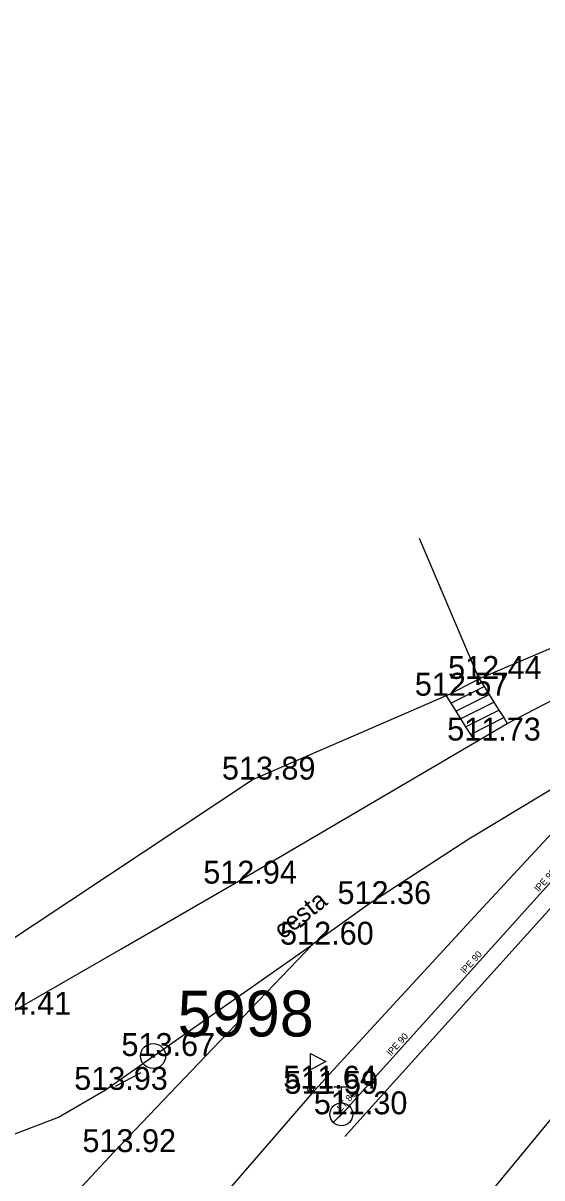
# Model space of a CAD drawing. Extents: x -669642 to -669119, y -1131006 to -1130466.
# Drawn here: x -669445.4 to -669428.4, y -1130962.24 to -1130924.38 of the extents above; entities that cross this region are included whole.
import ezdxf

# ---------------------------------------------------------------- set-up
doc = ezdxf.new("R2010")
doc.units = 0
for name, color, linetype in [('G_Bod_tecka', 7, 'Continuous'), ('G_Bod_vyska', 7, 'Continuous'), ('G_Bodove_pole', 7, 'Continuous'), ('G_Breh_Teren', 7, 'Continuous'), ('G_Cesty_Schody', 7, 'Continuous'), ('G_Plochy_zpevnene', 7, 'Continuous'), ('G_Ploty', 7, 'Continuous'), ('G_Ploty_vstupy', 7, 'Continuous'), ('G_Popisy_povrchu', 7, 'Continuous'), ('G_Site-vodovod', 7, 'Continuous'), ('G_Z_PLYNY_podz_geodeticky', 7, 'Continuous'), ('G_Z_VODA_podz_kotovane', 7, 'Continuous'), ('Vrstva 25', 7, 'Continuous'), ('Vrstva 26', 7, 'Continuous'), ('Vrstva 4', 7, 'Continuous'), ('Vrstva 6', 7, 'Continuous'), ('Vrstva 7', 7, 'Continuous')]:
    doc.layers.add(name, color=color, linetype=linetype)

msp = doc.modelspace()

# ---------------------------------------------------------------- linework, layer by layer
at = {"layer": 'G_Bod_tecka'}
for p, q in [((-669430.45, -1130945.88), (-669430.45, -1130945.88)), ((-669431.54, -1130946.43), (-669431.54, -1130946.43)), ((-669430.62, -1130947.9), (-669430.62, -1130947.9)), ((-669437.86, -1130949.18), (-669437.86, -1130949.18)), ((-669438.47, -1130952.59), (-669438.47, -1130952.59)), ((-669434.07, -1130953.26), (-669434.07, -1130953.26)), ((-669435.92, -1130954.59), (-669435.92, -1130954.59)), ((-669441.14, -1130958.24), (-669441.14, -1130958.24)), ((-669442.7, -1130959.35), (-669442.7, -1130959.35)), ((-669435.98, -1130959.31), (-669435.98, -1130959.31)), ((-669435.95, -1130959.48), (-669435.95, -1130959.48)), ((-669434.97, -1130960.15), (-669434.97, -1130960.15)), ((-669442.43, -1130961.39), (-669442.43, -1130961.39))]:
    msp.add_line(p, q, dxfattribs=at)
at = {"layer": 'G_Bodove_pole'}
for radius in [0.412, 0.05]:
    msp.add_circle((-669441.14, -1130958.24), radius, dxfattribs=at)
at = {"layer": 'G_Breh_Teren'}
for points in [[(-669434.28, -1130957.66), (-669430.48, -1130953.53), (-669428.05, -1130950.91), (-669425.56, -1130948.35), (-669425.12, -1130947.91)], [(-669430.96, -1130963.77), (-669421.02, -1130951.72)], [(-669435.92, -1130954.59), (-669439.18, -1130957.99), (-669442.43, -1130961.39), (-669445.54, -1130964.74), (-669448.62, -1130968.12), (-669451.09, -1130970.63), (-669452.47, -1130971.73), (-669454.01, -1130972.63), (-669454.91, -1130972.96), (-669456.53, -1130973.24), (-669459.04, -1130973.32), (-669460.28, -1130973.4), (-669461.49, -1130973.64), (-669462.64, -1130973.98), (-669463.8, -1130974.32)], [(-669434.28, -1130957.66), (-669435.12, -1130958.57), (-669435.95, -1130959.48), (-669438.89, -1130962.88), (-669443.1, -1130968.15), (-669447.41, -1130973.39), (-669448.41, -1130974.47), (-669449.22, -1130975.22), (-669450.54, -1130976.2), (-669452.04, -1130976.89), (-669453.39, -1130977.17), (-669455.45, -1130977.27), (-669456.48, -1130977.33), (-669457.49, -1130977.5), (-669458.81, -1130977.82), (-669460.13, -1130978.14)]]:
    msp.add_lwpolyline(points, dxfattribs=at)
at = {"layer": 'G_Cesty_Schody'}
for p, q in [((-669431.38, -1130946.68), (-669430.29, -1130946.13)), ((-669430.45, -1130945.88), (-669430.29, -1130946.13)), ((-669430.29, -1130946.13), (-669430.13, -1130946.39)), ((-669431.54, -1130946.43), (-669431.38, -1130946.68)), ((-669431.22, -1130946.94), (-669430.13, -1130946.39)), ((-669430.13, -1130946.39), (-669429.97, -1130946.64)), ((-669431.38, -1130946.68), (-669431.22, -1130946.94)), ((-669431.22, -1130946.94), (-669431.06, -1130947.19)), ((-669431.06, -1130947.19), (-669429.97, -1130946.64)), ((-669430.9, -1130947.45), (-669429.81, -1130946.9)), ((-669429.97, -1130946.64), (-669429.81, -1130946.9)), ((-669429.81, -1130946.9), (-669429.65, -1130947.15)), ((-669431.06, -1130947.19), (-669430.9, -1130947.45)), ((-669430.74, -1130947.7), (-669429.65, -1130947.15)), ((-669429.65, -1130947.15), (-669429.54, -1130947.34)), ((-669430.9, -1130947.45), (-669430.74, -1130947.7)), ((-669430.74, -1130947.7), (-669430.62, -1130947.9)), ((-669441.54, -1130958.79), (-669442.38, -1130959.24))]:
    msp.add_line(p, q, dxfattribs=at)
msp.add_lwpolyline([(-669429.54, -1130947.34), (-669427.7, -1130946.39), (-669424.75, -1130944.92), (-669420.37, -1130942.89), (-669415.98, -1130940.88), (-669411.21, -1130938.74), (-669408.91, -1130937.54), (-669406.78, -1130936.08), (-669397.71, -1130928.75), (-669388.99, -1130921.44)], dxfattribs=at)
at = {"layer": 'G_Plochy_zpevnene'}
msp.add_line((-669438.47, -1130952.59), (-669429.54, -1130947.34), dxfattribs=at)
for points in [[(-669414.9, -1130943.88), (-669416.99, -1130944.66), (-669419, -1130945.37), (-669422.08, -1130946.58), (-669425.12, -1130947.91), (-669427.44, -1130949.11), (-669430.79, -1130951.13), (-669434.07, -1130953.26), (-669435.92, -1130954.59)], [(-669445.93, -1130956.89), (-669442.2, -1130954.74), (-669438.47, -1130952.59)], [(-669445.92, -1130960.89), (-669444.24, -1130960.24), (-669442.7, -1130959.35), (-669439.31, -1130956.97), (-669435.92, -1130954.59)]]:
    msp.add_lwpolyline(points, dxfattribs=at)
at = {"layer": 'G_Ploty'}
for p, q in [((-669430.45, -1130945.88), (-669432.41, -1130941.28)), ((-669420.91, -1130941.82), (-669430.45, -1130945.88)), ((-669431.54, -1130946.43), (-669437.86, -1130949.18)), ((-669437.86, -1130949.18), (-669448.91, -1130956.5))]:
    msp.add_line(p, q, dxfattribs=at)
at = {"layer": 'G_Ploty_vstupy'}
msp.add_line((-669431.54, -1130946.43), (-669430.45, -1130945.88), dxfattribs=at)
at = {"layer": 'G_Site-vodovod'}
for points in [[(-669435.98, -1130959.31), (-669435.98, -1130958.16)], [(-669435.98, -1130958.16), (-669435.48, -1130958.425)], [(-669435.48, -1130958.425), (-669435.98, -1130958.69)], [(-669435.22, -1130959.25), (-669434.72, -1130959.25)], [(-669434.97, -1130959.775), (-669434.97, -1130959.25)], [(-669435.235, -1130960.415), (-669434.705, -1130959.885)]]:
    msp.add_lwpolyline(points, dxfattribs=at)
for centre, radius in [((-669435.98, -1130959.31), 0.1), ((-669435.98, -1130959.31), 0.0348), ((-669434.97, -1130960.15), 0.375)]:
    msp.add_circle(centre, radius, dxfattribs=at)
at = {"layer": 'G_Z_PLYNY_podz_geodeticky'}
msp.add_lwpolyline([(-669376.95, -1130918.19), (-669377.49, -1130918.13), (-669383.47, -1130918.41), (-669385.16, -1130918.71), (-669386.31, -1130919.4), (-669398.93, -1130930.9), (-669401.12, -1130932.87), (-669404.89, -1130936.13), (-669411.55, -1130940.82), (-669420.23, -1130945.66), (-669424.6, -1130949.49), (-669434.86, -1130960.88)], dxfattribs=at)
at = {"layer": 'G_Z_VODA_podz_kotovane'}
for points in [[(-669434.67, -1130959.83), (-669425.12, -1130949.22), (-669420.57, -1130945.11), (-669412.19, -1130940.54), (-669405.66, -1130936.09), (-669402.55, -1130933.52), (-669388.7, -1130920.68), (-669388.53, -1130920.56), (-669388.39, -1130920.46), (-669387.53, -1130919.8), (-669387.27, -1130919.56), (-669387.23, -1130919.53), (-669384.94, -1130917.98)], [(-669435.04, -1130960.24), (-669434.72, -1130959.89), (-669434.67, -1130959.83)]]:
    msp.add_lwpolyline(points, dxfattribs=at)
at = {"layer": 'Vrstva 25'}
msp.add_lwpolyline([(-669435.04, -1130960.24), (-669434.72, -1130959.89), (-669434.666, -1130959.83)], dxfattribs=at)
at = {"layer": 'Vrstva 26'}
msp.add_lwpolyline([(-669434.666, -1130959.83), (-669425.12, -1130949.22), (-669420.57, -1130945.11), (-669412.19, -1130940.54), (-669405.66, -1130936.09), (-669402.55, -1130933.52), (-669388.7, -1130920.681), (-669388.53, -1130920.56), (-669388.39, -1130920.46), (-669387.533, -1130919.801), (-669387.265, -1130919.561), (-669387.23, -1130919.53), (-669384.94, -1130917.98)], dxfattribs=at)
at = {"layer": 'Vrstva 6'}
msp.add_line((-669434.72, -1130959.89), (-669434.72, -1130959.89), dxfattribs=at)
at = {"layer": 'Vrstva 7'}
msp.add_line((-669435.04, -1130960.24), (-669435.04, -1130960.24), dxfattribs=at)

# ---------------------------------------------------------------- texts
at = {"layer": 'G_Bod_vyska'}
for s, p in [('512.44', (-669431.472, -1130945.88)), ('512.57', (-669432.562, -1130946.43)), ('511.73', (-669431.501, -1130947.9)), ('513.89', (-669438.884, -1130949.18)), ('512.94', (-669439.494, -1130952.59)), ('512.36', (-669435.096, -1130953.26)), ('512.60', (-669436.978, -1130954.59)), ('514.41', (-669446.891, -1130956.89)), ('513.67', (-669442.176, -1130958.24)), ('513.93', (-669443.724, -1130959.35)), ('511.64', (-669436.874, -1130959.31)), ('511.59', (-669436.833, -1130959.48)), ('511.30', (-669435.872, -1130960.15)), ('513.92', (-669443.454, -1130961.39))]:
    msp.add_text(s, height=0.75, dxfattribs=at).set_placement(p)
at = {"layer": 'G_Bodove_pole'}
msp.add_text('5998', height=1.5, dxfattribs=at).set_placement((-669440.334, -1130957.6))
at = {"layer": 'G_Popisy_povrchu'}
msp.add_text('cesta', height=0.6, rotation=38.1641, dxfattribs=at).set_placement((-669436.884, -1130954.435))
at = {"layer": 'Vrstva 4'}
for s, rotation, p in [('lPE 90', 48.0741, (-669428.501, -1130952.873)), ('lPE 90', 48.0619, (-669430.92, -1130955.562)), ('lPE 90', 48.0619, (-669433.34, -1130958.251)), ('LT 80', 47.6475, (-669434.979, -1130960.069))]:
    msp.add_text(s, height=0.2194, rotation=rotation, dxfattribs=at).set_placement(p)

doc.saveas('drawing.dxf')
